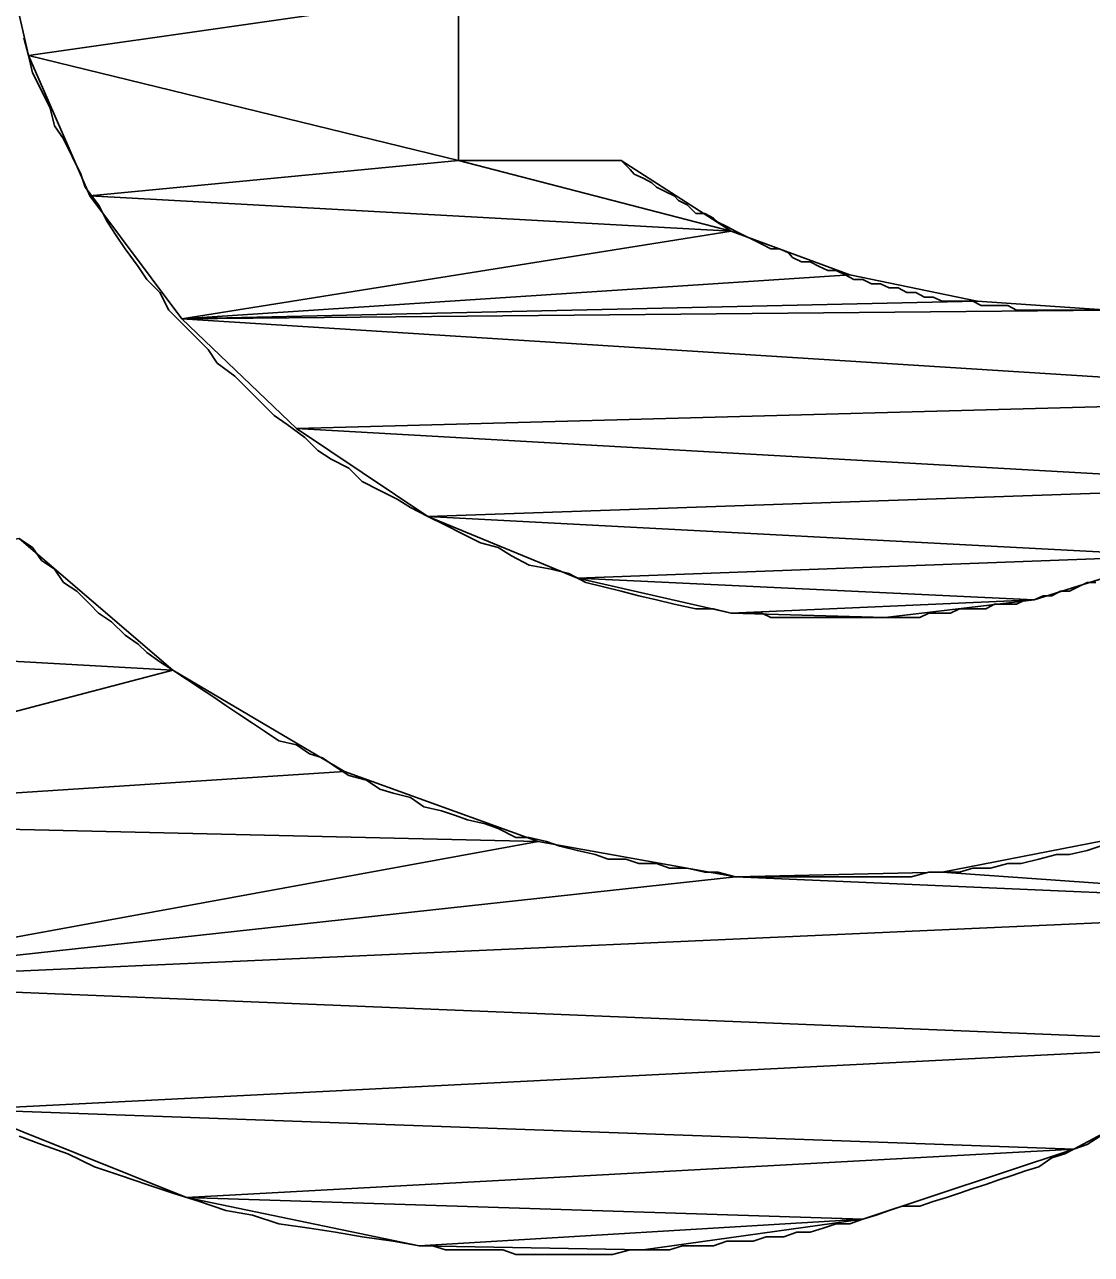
# Model space of a CAD drawing. Extents: x -495905 to -478420, y -1113297 to -1107716.
# Drawn here: x -489115.829 to -489113.421, y -1110692.949 to -1110690.173 of the extents above; entities that cross this region are included whole.
import ezdxf

# ---------------------------------------------------------------- set-up
doc = ezdxf.new("R2010")
doc.units = 0
doc.layers.add('legenda', color=7, linetype='Continuous')

msp = doc.modelspace()

# ---------------------------------------------------------------- linework, layer by layer
at = {"layer": 'legenda'}
for p, q in [((-489114.8491, -1110690.4796), (-489114.8491, -1110690.1032)), ((-489114.8491, -1110690.4796), (-489114.8491, -1110690.1032)), ((-489114.4819, -1110690.4796), (-489114.8491, -1110690.4796)), ((-489114.4819, -1110690.4796), (-489114.8491, -1110690.4796))]:
    msp.add_line(p, q, dxfattribs=at)
for points in [[(-489115.8997, -1110689.8952), (-489115.8203, -1110690.242), (-489114.8491, -1110690.1032)], [(-489115.8997, -1110689.8952), (-489115.8203, -1110690.242), (-489114.8491, -1110690.1032)], [(-489114.8491, -1110690.1032), (-489115.8203, -1110690.242), (-489114.8491, -1110690.4796)], [(-489114.8491, -1110690.1032), (-489115.8203, -1110690.242), (-489114.8491, -1110690.4796)], [(-489115.8203, -1110690.242), (-489115.6815, -1110690.5592), (-489114.8491, -1110690.4796)], [(-489115.8203, -1110690.242), (-489115.6815, -1110690.5592), (-489114.8491, -1110690.4796)], [(-489114.8491, -1110690.4796), (-489115.6815, -1110690.5592), (-489114.2341, -1110690.6388)], [(-489114.8491, -1110690.4796), (-489115.6815, -1110690.5592), (-489114.2341, -1110690.6388)], [(-489114.4819, -1110690.4796), (-489114.8491, -1110690.4796), (-489114.2341, -1110690.6388)], [(-489114.4819, -1110690.4796), (-489114.8491, -1110690.4796), (-489114.2341, -1110690.6388)], [(-489115.6815, -1110690.5592), (-489115.4735, -1110690.8366), (-489114.2341, -1110690.6388)], [(-489115.6815, -1110690.5592), (-489115.4735, -1110690.8366), (-489114.2341, -1110690.6388)], [(-489114.2341, -1110690.6388), (-489115.4735, -1110690.8366), (-489113.9659, -1110690.7376)], [(-489114.2341, -1110690.6388), (-489115.4735, -1110690.8366), (-489113.9659, -1110690.7376)], [(-489113.9659, -1110690.7376), (-489115.4735, -1110690.8366), (-489113.6783, -1110690.7968)], [(-489113.9659, -1110690.7376), (-489115.4735, -1110690.8366), (-489113.6783, -1110690.7968)], [(-489113.6783, -1110690.7968), (-489115.4735, -1110690.8366), (-489113.3813, -1110690.8172)], [(-489113.6783, -1110690.7968), (-489115.4735, -1110690.8366), (-489113.3813, -1110690.8172)], [(-489113.3813, -1110690.8172), (-489115.4735, -1110690.8366), (-489112.6573, -1110691.0152)], [(-489113.3813, -1110690.8172), (-489115.4735, -1110690.8366), (-489112.6573, -1110691.0152)], [(-489115.4735, -1110690.8366), (-489115.2153, -1110691.0844), (-489112.6573, -1110691.0152)], [(-489115.4735, -1110690.8366), (-489115.2153, -1110691.0844), (-489112.6573, -1110691.0152)], [(-489112.6573, -1110691.0152), (-489115.2153, -1110691.0844), (-489112.9255, -1110691.214)], [(-489112.6573, -1110691.0152), (-489115.2153, -1110691.0844), (-489112.9255, -1110691.214)], [(-489115.2153, -1110691.0844), (-489114.9185, -1110691.2834), (-489112.9255, -1110691.214)], [(-489115.2153, -1110691.0844), (-489114.9185, -1110691.2834), (-489112.9255, -1110691.214)], [(-489112.9255, -1110691.214), (-489114.9185, -1110691.2834), (-489113.2325, -1110691.3722)], [(-489112.9255, -1110691.214), (-489114.9185, -1110691.2834), (-489113.2325, -1110691.3722)], [(-489114.9185, -1110691.2834), (-489114.5809, -1110691.4222), (-489113.2325, -1110691.3722)], [(-489114.9185, -1110691.2834), (-489114.5809, -1110691.4222), (-489113.2325, -1110691.3722)], [(-489115.8407, -1110691.3324), (-489117.0799, -1110691.5414), (-489115.4939, -1110691.6302)], [(-489115.8407, -1110691.3324), (-489117.0799, -1110691.5414), (-489115.4939, -1110691.6302)], [(-489113.2325, -1110691.3722), (-489114.5809, -1110691.4222), (-489113.5497, -1110691.471)], [(-489113.2325, -1110691.3722), (-489114.5809, -1110691.4222), (-489113.5497, -1110691.471)], [(-489114.5809, -1110691.4222), (-489114.2341, -1110691.5016), (-489113.5497, -1110691.471)], [(-489114.5809, -1110691.4222), (-489114.2341, -1110691.5016), (-489113.5497, -1110691.471)], [(-489113.5497, -1110691.471), (-489114.2341, -1110691.5016), (-489113.8863, -1110691.5108)], [(-489113.5497, -1110691.471), (-489114.2341, -1110691.5016), (-489113.8863, -1110691.5108)], [(-489117.0799, -1110691.5414), (-489116.7821, -1110691.9678), (-489115.4939, -1110691.6302)], [(-489117.0799, -1110691.5414), (-489116.7821, -1110691.9678), (-489115.4939, -1110691.6302)], [(-489115.4939, -1110691.6302), (-489116.7821, -1110691.9678), (-489115.1063, -1110691.8586)], [(-489115.4939, -1110691.6302), (-489116.7821, -1110691.9678), (-489115.1063, -1110691.8586)], [(-489115.1063, -1110691.8586), (-489116.7821, -1110691.9678), (-489114.6697, -1110692.0168)], [(-489115.1063, -1110691.8586), (-489116.7821, -1110691.9678), (-489114.6697, -1110692.0168)], [(-489116.7821, -1110691.9678), (-489116.4057, -1110692.334), (-489114.6697, -1110692.0168)], [(-489116.7821, -1110691.9678), (-489116.4057, -1110692.334), (-489114.6697, -1110692.0168)], [(-489113.3019, -1110691.9974), (-489113.7577, -1110692.0862), (-489112.6277, -1110692.1656)], [(-489113.3019, -1110691.9974), (-489113.7577, -1110692.0862), (-489112.6277, -1110692.1656)], [(-489114.6697, -1110692.0168), (-489116.4057, -1110692.334), (-489114.2239, -1110692.0964)], [(-489114.6697, -1110692.0168), (-489116.4057, -1110692.334), (-489114.2239, -1110692.0964)], [(-489113.7577, -1110692.0862), (-489114.2239, -1110692.0964), (-489112.6277, -1110692.1656)], [(-489113.7577, -1110692.0862), (-489114.2239, -1110692.0964), (-489112.6277, -1110692.1656)], [(-489114.2239, -1110692.0964), (-489116.4057, -1110692.334), (-489112.6277, -1110692.1656)], [(-489114.2239, -1110692.0964), (-489116.4057, -1110692.334), (-489112.6277, -1110692.1656)], [(-489112.6277, -1110692.1656), (-489116.4057, -1110692.334), (-489113.0141, -1110692.4728)], [(-489112.6277, -1110692.1656), (-489116.4057, -1110692.334), (-489113.0141, -1110692.4728)], [(-489116.4057, -1110692.334), (-489115.9589, -1110692.6216), (-489113.0141, -1110692.4728)], [(-489116.4057, -1110692.334), (-489115.9589, -1110692.6216), (-489113.0141, -1110692.4728)], [(-489113.0141, -1110692.4728), (-489115.9589, -1110692.6216), (-489113.4599, -1110692.7114)], [(-489113.0141, -1110692.4728), (-489115.9589, -1110692.6216), (-489113.4599, -1110692.7114)], [(-489115.9589, -1110692.6216), (-489115.4633, -1110692.8206), (-489113.4599, -1110692.7114)], [(-489115.9589, -1110692.6216), (-489115.4633, -1110692.8206), (-489113.4599, -1110692.7114)], [(-489113.4599, -1110692.7114), (-489115.4633, -1110692.8206), (-489113.9363, -1110692.8696)], [(-489113.4599, -1110692.7114), (-489115.4633, -1110692.8206), (-489113.9363, -1110692.8696)], [(-489115.4633, -1110692.8206), (-489114.9379, -1110692.9296), (-489113.9363, -1110692.8696)], [(-489115.4633, -1110692.8206), (-489114.9379, -1110692.9296), (-489113.9363, -1110692.8696)], [(-489113.9363, -1110692.8696), (-489114.9379, -1110692.9296), (-489114.4321, -1110692.9388)], [(-489113.9363, -1110692.8696), (-489114.9379, -1110692.9296), (-489114.4321, -1110692.9388)]]:
    msp.add_lwpolyline(points, close=True, dxfattribs=at)
for points in [[(-489115.8305, -1110690.2022), (-489115.8203, -1110690.242), (-489115.8111, -1110690.2818), (-489115.7907, -1110690.3216), (-489115.7713, -1110690.3614), (-489115.7611, -1110690.4012), (-489115.7407, -1110690.4306), (-489115.7213, -1110690.4704), (-489115.7019, -1110690.5102), (-489115.6917, -1110690.5398), (-489115.6621, -1110690.5796), (-489115.6417, -1110690.6184), (-489115.6223, -1110690.649), (-489115.6019, -1110690.6786), (-489115.5723, -1110690.7184), (-489115.5529, -1110690.748), (-489115.5233, -1110690.7774), (-489115.5029, -1110690.8172), (-489115.4735, -1110690.8468), (-489115.4439, -1110690.8764), (-489115.4143, -1110690.906), (-489115.3939, -1110690.9366), (-489115.3541, -1110690.9662), (-489115.3245, -1110690.9958), (-489115.2949, -1110691.0254)], [(-489115.8305, -1110690.2022), (-489115.8203, -1110690.242), (-489115.8111, -1110690.2818), (-489115.7907, -1110690.3216), (-489115.7713, -1110690.3614), (-489115.7611, -1110690.4012), (-489115.7407, -1110690.4306), (-489115.7213, -1110690.4704), (-489115.7019, -1110690.5102), (-489115.6917, -1110690.5398), (-489115.6621, -1110690.5796), (-489115.6417, -1110690.6184), (-489115.6223, -1110690.649), (-489115.6019, -1110690.6786), (-489115.5723, -1110690.7184), (-489115.5529, -1110690.748), (-489115.5233, -1110690.7774), (-489115.5029, -1110690.8172), (-489115.4735, -1110690.8468), (-489115.4439, -1110690.8764), (-489115.4143, -1110690.906), (-489115.3939, -1110690.9366), (-489115.3541, -1110690.9662), (-489115.3245, -1110690.9958), (-489115.2949, -1110691.0254)], [(-489114.4819, -1110690.4796), (-489114.4615, -1110690.5), (-489114.4525, -1110690.5102), (-489114.4321, -1110690.5194), (-489114.4127, -1110690.5296), (-489114.4025, -1110690.5398), (-489114.3831, -1110690.549), (-489114.3627, -1110690.5592), (-489114.3525, -1110690.5694), (-489114.3331, -1110690.5796), (-489114.3137, -1110690.599), (-489114.2933, -1110690.599), (-489114.2739, -1110690.6092), (-489114.2637, -1110690.6184), (-489114.2433, -1110690.6286), (-489114.2239, -1110690.6388), (-489114.2045, -1110690.649), (-489114.1841, -1110690.6582), (-489114.1647, -1110690.6684), (-489114.1443, -1110690.6786), (-489114.1249, -1110690.6786), (-489114.1045, -1110690.6878), (-489114.0953, -1110690.698), (-489114.0749, -1110690.7082), (-489114.0557, -1110690.7082), (-489114.0353, -1110690.7184), (-489114.0159, -1110690.7276), (-489113.9965, -1110690.7276), (-489113.9761, -1110690.7376), (-489113.9567, -1110690.748), (-489113.9363, -1110690.748), (-489113.9169, -1110690.758), (-489113.8965, -1110690.758), (-489113.8771, -1110690.7672), (-489113.8567, -1110690.7672), (-489113.8373, -1110690.7774), (-489113.8169, -1110690.7774), (-489113.7975, -1110690.7876), (-489113.7781, -1110690.7876), (-489113.7577, -1110690.7968), (-489113.7281, -1110690.7968), (-489113.7089, -1110690.7968), (-489113.6885, -1110690.7968), (-489113.6691, -1110690.807), (-489113.6487, -1110690.807), (-489113.6293, -1110690.807), (-489113.6089, -1110690.807), (-489113.5895, -1110690.8172), (-489113.5691, -1110690.8172), (-489113.5497, -1110690.8172), (-489113.5293, -1110690.8172), (-489113.5099, -1110690.8172), (-489113.4803, -1110690.8172), (-489113.4701, -1110690.8172), (-489113.4405, -1110690.8172), (-489113.4211, -1110690.8172), (-489113.4007, -1110690.8172)], [(-489114.4819, -1110690.4796), (-489114.4615, -1110690.5), (-489114.4525, -1110690.5102), (-489114.4321, -1110690.5194), (-489114.4127, -1110690.5296), (-489114.4025, -1110690.5398), (-489114.3831, -1110690.549), (-489114.3627, -1110690.5592), (-489114.3525, -1110690.5694), (-489114.3331, -1110690.5796), (-489114.3137, -1110690.599), (-489114.2933, -1110690.599), (-489114.2739, -1110690.6092), (-489114.2637, -1110690.6184), (-489114.2433, -1110690.6286), (-489114.2239, -1110690.6388), (-489114.2045, -1110690.649), (-489114.1841, -1110690.6582), (-489114.1647, -1110690.6684), (-489114.1443, -1110690.6786), (-489114.1249, -1110690.6786), (-489114.1045, -1110690.6878), (-489114.0953, -1110690.698), (-489114.0749, -1110690.7082), (-489114.0557, -1110690.7082), (-489114.0353, -1110690.7184), (-489114.0159, -1110690.7276), (-489113.9965, -1110690.7276), (-489113.9761, -1110690.7376), (-489113.9567, -1110690.748), (-489113.9363, -1110690.748), (-489113.9169, -1110690.758), (-489113.8965, -1110690.758), (-489113.8771, -1110690.7672), (-489113.8567, -1110690.7672), (-489113.8373, -1110690.7774), (-489113.8169, -1110690.7774), (-489113.7975, -1110690.7876), (-489113.7781, -1110690.7876), (-489113.7577, -1110690.7968), (-489113.7281, -1110690.7968), (-489113.7089, -1110690.7968), (-489113.6885, -1110690.7968), (-489113.6691, -1110690.807), (-489113.6487, -1110690.807), (-489113.6293, -1110690.807), (-489113.6089, -1110690.807), (-489113.5895, -1110690.8172), (-489113.5691, -1110690.8172), (-489113.5497, -1110690.8172), (-489113.5293, -1110690.8172), (-489113.5099, -1110690.8172), (-489113.4803, -1110690.8172), (-489113.4701, -1110690.8172), (-489113.4405, -1110690.8172), (-489113.4211, -1110690.8172), (-489113.4007, -1110690.8172)], [(-489115.2949, -1110691.0254), (-489115.2653, -1110691.055), (-489115.2357, -1110691.0754), (-489115.1959, -1110691.1048), (-489115.1665, -1110691.1344), (-489115.1369, -1110691.1538), (-489115.0971, -1110691.1742), (-489115.0665, -1110691.2038), (-489115.0267, -1110691.2242), (-489114.9879, -1110691.2436), (-489114.9573, -1110691.263), (-489114.9185, -1110691.2834), (-489114.8787, -1110691.3028), (-489114.8389, -1110691.3232), (-489114.7993, -1110691.3426), (-489114.7595, -1110691.3528), (-489114.7299, -1110691.3722), (-489114.6901, -1110691.3926), (-489114.6401, -1110691.4018), (-489114.6003, -1110691.412), (-489114.5615, -1110691.4324), (-489114.5217, -1110691.4416), (-489114.4819, -1110691.4516), (-489114.4421, -1110691.462), (-489114.4025, -1110691.471), (-489114.3627, -1110691.4812), (-489114.3137, -1110691.4914), (-489114.2739, -1110691.4914), (-489114.2341, -1110691.5016)], [(-489115.2949, -1110691.0254), (-489115.2653, -1110691.055), (-489115.2357, -1110691.0754), (-489115.1959, -1110691.1048), (-489115.1665, -1110691.1344), (-489115.1369, -1110691.1538), (-489115.0971, -1110691.1742), (-489115.0665, -1110691.2038), (-489115.0267, -1110691.2242), (-489114.9879, -1110691.2436), (-489114.9573, -1110691.263), (-489114.9185, -1110691.2834), (-489114.8787, -1110691.3028), (-489114.8389, -1110691.3232), (-489114.7993, -1110691.3426), (-489114.7595, -1110691.3528), (-489114.7299, -1110691.3722), (-489114.6901, -1110691.3926), (-489114.6401, -1110691.4018), (-489114.6003, -1110691.412), (-489114.5615, -1110691.4324), (-489114.5217, -1110691.4416), (-489114.4819, -1110691.4516), (-489114.4421, -1110691.462), (-489114.4025, -1110691.471), (-489114.3627, -1110691.4812), (-489114.3137, -1110691.4914), (-489114.2739, -1110691.4914), (-489114.2341, -1110691.5016)], [(-489115.8407, -1110691.3324), (-489115.8111, -1110691.3528), (-489115.7907, -1110691.3824), (-489115.7611, -1110691.4018), (-489115.7407, -1110691.4324), (-489115.7111, -1110691.4516), (-489115.6815, -1110691.4812), (-489115.6621, -1110691.5016), (-489115.6325, -1110691.521), (-489115.6019, -1110691.5506), (-489115.5723, -1110691.571), (-489115.5529, -1110691.5904), (-489115.5233, -1110691.6108), (-489115.4939, -1110691.6302), (-489115.4633, -1110691.6506), (-489115.4337, -1110691.67), (-489115.4041, -1110691.6894), (-489115.3745, -1110691.7098), (-489115.3449, -1110691.7292), (-489115.3143, -1110691.7496), (-489115.2847, -1110691.769), (-489115.2551, -1110691.7894), (-489115.2153, -1110691.7984), (-489115.1857, -1110691.8188), (-489115.1561, -1110691.828), (-489115.1267, -1110691.8484), (-489115.0971, -1110691.8678), (-489115.0573, -1110691.878), (-489115.0267, -1110691.8984), (-489114.9971, -1110691.9076), (-489114.9573, -1110691.9178), (-489114.9277, -1110691.9382), (-489114.8879, -1110691.9474), (-489114.8583, -1110691.9576), (-489114.8287, -1110691.9678), (-489114.7889, -1110691.977), (-489114.7595, -1110691.9872), (-489114.7197, -1110692.0076), (-489114.6901, -1110692.0076), (-489114.6503, -1110692.0168), (-489114.6207, -1110692.027), (-489114.5809, -1110692.0372), (-489114.5411, -1110692.0464), (-489114.5115, -1110692.0566), (-489114.4717, -1110692.0566), (-489114.4421, -1110692.0668), (-489114.4025, -1110692.0668), (-489114.3729, -1110692.077), (-489114.3331, -1110692.077), (-489114.2933, -1110692.0862), (-489114.2637, -1110692.0862), (-489114.2239, -1110692.0964), (-489114.1841, -1110692.0964), (-489114.1545, -1110692.0964), (-489114.1147, -1110692.0964), (-489114.0853, -1110692.0964), (-489114.0455, -1110692.0964), (-489114.0057, -1110692.0964), (-489113.9659, -1110692.0964), (-489113.9363, -1110692.0964), (-489113.8965, -1110692.0964), (-489113.8669, -1110692.0964), (-489113.8271, -1110692.0964), (-489113.7873, -1110692.0862), (-489113.7577, -1110692.0862), (-489113.7181, -1110692.0862), (-489113.6885, -1110692.077), (-489113.6487, -1110692.077), (-489113.6089, -1110692.0668), (-489113.5793, -1110692.0668), (-489113.5395, -1110692.0566), (-489113.4997, -1110692.0464), (-489113.4701, -1110692.0464), (-489113.4303, -1110692.0372), (-489113.4007, -1110692.027)], [(-489115.8407, -1110691.3324), (-489115.8111, -1110691.3528), (-489115.7907, -1110691.3824), (-489115.7611, -1110691.4018), (-489115.7407, -1110691.4324), (-489115.7111, -1110691.4516), (-489115.6815, -1110691.4812), (-489115.6621, -1110691.5016), (-489115.6325, -1110691.521), (-489115.6019, -1110691.5506), (-489115.5723, -1110691.571), (-489115.5529, -1110691.5904), (-489115.5233, -1110691.6108), (-489115.4939, -1110691.6302), (-489115.4633, -1110691.6506), (-489115.4337, -1110691.67), (-489115.4041, -1110691.6894), (-489115.3745, -1110691.7098), (-489115.3449, -1110691.7292), (-489115.3143, -1110691.7496), (-489115.2847, -1110691.769), (-489115.2551, -1110691.7894), (-489115.2153, -1110691.7984), (-489115.1857, -1110691.8188), (-489115.1561, -1110691.828), (-489115.1267, -1110691.8484), (-489115.0971, -1110691.8678), (-489115.0573, -1110691.878), (-489115.0267, -1110691.8984), (-489114.9971, -1110691.9076), (-489114.9573, -1110691.9178), (-489114.9277, -1110691.9382), (-489114.8879, -1110691.9474), (-489114.8583, -1110691.9576), (-489114.8287, -1110691.9678), (-489114.7889, -1110691.977), (-489114.7595, -1110691.9872), (-489114.7197, -1110692.0076), (-489114.6901, -1110692.0076), (-489114.6503, -1110692.0168), (-489114.6207, -1110692.027), (-489114.5809, -1110692.0372), (-489114.5411, -1110692.0464), (-489114.5115, -1110692.0566), (-489114.4717, -1110692.0566), (-489114.4421, -1110692.0668), (-489114.4025, -1110692.0668), (-489114.3729, -1110692.077), (-489114.3331, -1110692.077), (-489114.2933, -1110692.0862), (-489114.2637, -1110692.0862), (-489114.2239, -1110692.0964), (-489114.1841, -1110692.0964), (-489114.1545, -1110692.0964), (-489114.1147, -1110692.0964), (-489114.0853, -1110692.0964), (-489114.0455, -1110692.0964), (-489114.0057, -1110692.0964), (-489113.9659, -1110692.0964), (-489113.9363, -1110692.0964), (-489113.8965, -1110692.0964), (-489113.8669, -1110692.0964), (-489113.8271, -1110692.0964), (-489113.7873, -1110692.0862), (-489113.7577, -1110692.0862), (-489113.7181, -1110692.0862), (-489113.6885, -1110692.077), (-489113.6487, -1110692.077), (-489113.6089, -1110692.0668), (-489113.5793, -1110692.0668), (-489113.5395, -1110692.0566), (-489113.4997, -1110692.0464), (-489113.4701, -1110692.0464), (-489113.4303, -1110692.0372), (-489113.4007, -1110692.027)], [(-489114.2341, -1110691.5016), (-489114.2137, -1110691.5016), (-489114.1841, -1110691.5016), (-489114.1647, -1110691.5016), (-489114.1443, -1110691.5108), (-489114.1249, -1110691.5108), (-489114.1045, -1110691.5108), (-489114.0853, -1110691.5108), (-489114.0659, -1110691.5108), (-489114.0353, -1110691.5108), (-489114.0159, -1110691.5108), (-489113.9965, -1110691.5108), (-489113.9761, -1110691.5108), (-489113.9567, -1110691.5108), (-489113.9261, -1110691.5108), (-489113.9067, -1110691.5108), (-489113.8863, -1110691.5108), (-489113.8669, -1110691.5108), (-489113.8475, -1110691.5108), (-489113.8271, -1110691.5108), (-489113.8077, -1110691.5108), (-489113.7873, -1110691.5016), (-489113.7577, -1110691.5016), (-489113.7385, -1110691.5016), (-489113.7181, -1110691.4914), (-489113.6987, -1110691.4914), (-489113.6783, -1110691.4914), (-489113.6589, -1110691.4914), (-489113.6395, -1110691.4812), (-489113.6089, -1110691.4812), (-489113.5895, -1110691.4812), (-489113.5691, -1110691.471), (-489113.5497, -1110691.471), (-489113.5293, -1110691.462), (-489113.5099, -1110691.462), (-489113.4905, -1110691.4516), (-489113.4701, -1110691.4516), (-489113.4507, -1110691.4416), (-489113.4303, -1110691.4324), (-489113.4109, -1110691.4324)], [(-489114.2341, -1110691.5016), (-489114.2137, -1110691.5016), (-489114.1841, -1110691.5016), (-489114.1647, -1110691.5016), (-489114.1443, -1110691.5108), (-489114.1249, -1110691.5108), (-489114.1045, -1110691.5108), (-489114.0853, -1110691.5108), (-489114.0659, -1110691.5108), (-489114.0353, -1110691.5108), (-489114.0159, -1110691.5108), (-489113.9965, -1110691.5108), (-489113.9761, -1110691.5108), (-489113.9567, -1110691.5108), (-489113.9261, -1110691.5108), (-489113.9067, -1110691.5108), (-489113.8863, -1110691.5108), (-489113.8669, -1110691.5108), (-489113.8475, -1110691.5108), (-489113.8271, -1110691.5108), (-489113.8077, -1110691.5108), (-489113.7873, -1110691.5016), (-489113.7577, -1110691.5016), (-489113.7385, -1110691.5016), (-489113.7181, -1110691.4914), (-489113.6987, -1110691.4914), (-489113.6783, -1110691.4914), (-489113.6589, -1110691.4914), (-489113.6395, -1110691.4812), (-489113.6089, -1110691.4812), (-489113.5895, -1110691.4812), (-489113.5691, -1110691.471), (-489113.5497, -1110691.471), (-489113.5293, -1110691.462), (-489113.5099, -1110691.462), (-489113.4905, -1110691.4516), (-489113.4701, -1110691.4516), (-489113.4507, -1110691.4416), (-489113.4303, -1110691.4324), (-489113.4109, -1110691.4324)], [(-489115.8407, -1110692.6818), (-489115.7907, -1110692.7012), (-489115.7315, -1110692.7216), (-489115.6713, -1110692.7512), (-489115.6121, -1110692.7706), (-489115.5529, -1110692.791), (-489115.4939, -1110692.8104), (-489115.4337, -1110692.8298), (-489115.3745, -1110692.8502), (-489115.3143, -1110692.8604), (-489115.2551, -1110692.8796), (-489115.1857, -1110692.89), (-489115.1267, -1110692.899), (-489115.0665, -1110692.9092), (-489114.9971, -1110692.9194), (-489114.9379, -1110692.9296)], [(-489115.8407, -1110692.6818), (-489115.7907, -1110692.7012), (-489115.7315, -1110692.7216), (-489115.6713, -1110692.7512), (-489115.6121, -1110692.7706), (-489115.5529, -1110692.791), (-489115.4939, -1110692.8104), (-489115.4337, -1110692.8298), (-489115.3745, -1110692.8502), (-489115.3143, -1110692.8604), (-489115.2551, -1110692.8796), (-489115.1857, -1110692.89), (-489115.1267, -1110692.899), (-489115.0665, -1110692.9092), (-489114.9971, -1110692.9194), (-489114.9379, -1110692.9296)], [(-489114.9379, -1110692.9296), (-489114.9083, -1110692.9296), (-489114.8787, -1110692.9388), (-489114.8491, -1110692.9388), (-489114.8093, -1110692.9388), (-489114.7799, -1110692.9388), (-489114.7493, -1110692.9388), (-489114.7197, -1110692.949), (-489114.6901, -1110692.949), (-489114.6503, -1110692.949), (-489114.6207, -1110692.949), (-489114.5911, -1110692.949), (-489114.5615, -1110692.949), (-489114.5309, -1110692.949), (-489114.5013, -1110692.949), (-489114.4615, -1110692.9388), (-489114.4321, -1110692.9388), (-489114.4025, -1110692.9388), (-489114.3729, -1110692.9388), (-489114.3433, -1110692.9296), (-489114.3035, -1110692.9296), (-489114.2739, -1110692.9296), (-489114.2433, -1110692.9194), (-489114.2137, -1110692.9194), (-489114.1841, -1110692.9194), (-489114.1545, -1110692.9092), (-489114.1147, -1110692.9092), (-489114.0853, -1110692.899), (-489114.0557, -1110692.899), (-489114.0261, -1110692.89), (-489113.9965, -1110692.8796), (-489113.9659, -1110692.8796), (-489113.9363, -1110692.8696), (-489113.9067, -1110692.8604), (-489113.8771, -1110692.8502), (-489113.8475, -1110692.84), (-489113.8077, -1110692.84), (-489113.7781, -1110692.8298), (-489113.7475, -1110692.8206), (-489113.7181, -1110692.8104), (-489113.6885, -1110692.8002), (-489113.6589, -1110692.791), (-489113.6293, -1110692.7808), (-489113.5997, -1110692.7706), (-489113.5691, -1110692.7604), (-489113.5395, -1110692.7512), (-489113.5099, -1110692.7308), (-489113.4803, -1110692.7216), (-489113.4599, -1110692.7114), (-489113.4303, -1110692.7012), (-489113.4007, -1110692.6818)], [(-489114.9379, -1110692.9296), (-489114.9083, -1110692.9296), (-489114.8787, -1110692.9388), (-489114.8491, -1110692.9388), (-489114.8093, -1110692.9388), (-489114.7799, -1110692.9388), (-489114.7493, -1110692.9388), (-489114.7197, -1110692.949), (-489114.6901, -1110692.949), (-489114.6503, -1110692.949), (-489114.6207, -1110692.949), (-489114.5911, -1110692.949), (-489114.5615, -1110692.949), (-489114.5309, -1110692.949), (-489114.5013, -1110692.949), (-489114.4615, -1110692.9388), (-489114.4321, -1110692.9388), (-489114.4025, -1110692.9388), (-489114.3729, -1110692.9388), (-489114.3433, -1110692.9296), (-489114.3035, -1110692.9296), (-489114.2739, -1110692.9296), (-489114.2433, -1110692.9194), (-489114.2137, -1110692.9194), (-489114.1841, -1110692.9194), (-489114.1545, -1110692.9092), (-489114.1147, -1110692.9092), (-489114.0853, -1110692.899), (-489114.0557, -1110692.899), (-489114.0261, -1110692.89), (-489113.9965, -1110692.8796), (-489113.9659, -1110692.8796), (-489113.9363, -1110692.8696), (-489113.9067, -1110692.8604), (-489113.8771, -1110692.8502), (-489113.8475, -1110692.84), (-489113.8077, -1110692.84), (-489113.7781, -1110692.8298), (-489113.7475, -1110692.8206), (-489113.7181, -1110692.8104), (-489113.6885, -1110692.8002), (-489113.6589, -1110692.791), (-489113.6293, -1110692.7808), (-489113.5997, -1110692.7706), (-489113.5691, -1110692.7604), (-489113.5395, -1110692.7512), (-489113.5099, -1110692.7308), (-489113.4803, -1110692.7216), (-489113.4599, -1110692.7114), (-489113.4303, -1110692.7012), (-489113.4007, -1110692.6818)]]:
    msp.add_lwpolyline(points, dxfattribs=at)

doc.saveas('drawing.dxf')
